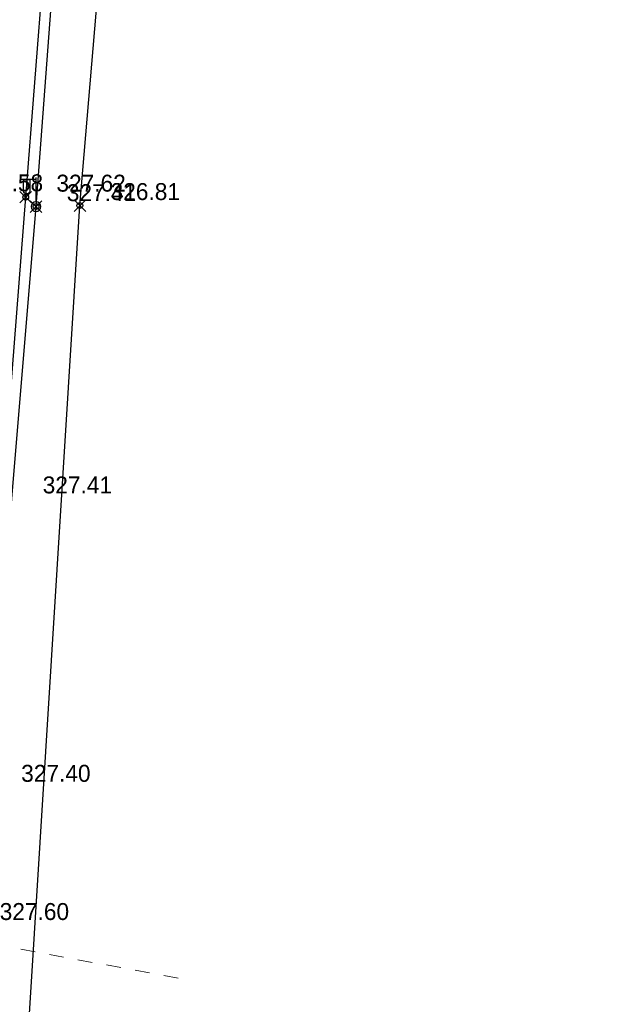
# Model space of a CAD drawing. Header units: metres. Extents: x 703769 to 722343, y 4313031 to 4317457.
# Tile 350 of 409: x 708337 to 708367, y 4315937 to 4315987. Entities that reach past the tile are written whole.
import ezdxf

# ---------------------------------------------------------------- set-up
doc = ezdxf.new("R2010")
doc.units = ezdxf.units.M
doc.header["$LTSCALE"] = 0.5
doc.header["$PDMODE"] = 35
doc.header["$PDSIZE"] = 0.3
doc.linetypes.add('Auto_Street_NotBorder_Line_m1', pattern=[3, 1.5, -1.5])
for name, color, linetype in [('(004) Точки рельефа', 7, 'Continuous'), ('(013) Газ', 30, 'ИК_Газопровод -------г--------'), ('(016) Кабель', 1, 'Continuous'), ('(022) Возд. Линии', 7, 'Continuous'), ('(025) Дорога', 7, 'Continuous')]:
    doc.layers.add(name, color=color, linetype=linetype)
doc.layers.add('AUTO#_ROADS_EXIST_L', color=7, linetype='Continuous', lineweight=15, true_color=0x000000)
doc.styles.add('D-431', font='txt')
doc.styles.get("Standard").update_dxf_attribs({"font": 'times.ttf'})
doc.linetypes.add('GAZ_VOZDUSH', pattern='A,1,-2,["~",Standard,S=3,R=0,X=-1.5,Y=-1.5],-1,10', length=14)
doc.linetypes.add('ИК_Газопровод -------г--------', pattern='A,9,-0.6,["Г",Standard,S=1.2,R=0,X=0,Y=-0.6],-1.2', length=10.8)
doc.linetypes.add('ИК_Э_КАБ_НН', pattern='A,8,-2,["<",Standard,S=1,R=0,X=0,Y=-0.5],8,[">",Standard,S=1,R=0,X=-0.5,Y=-0.5],-2', length=20)

# ---------------------------------------------------------------- blocks, each defined once
blk = doc.blocks.new('f')
at = {"layer": '(022) Возд. Линии'}
for points in [[(0, 0.25), (0, 1.5)], [(0, 1.4), (0.75, 1.4)]]:
    blk.add_lwpolyline(points, dxfattribs=at)
blk.add_lwpolyline([(0.4875, 0.65), (0.4875, 0.65, 0.4142136), (0.65, 0.8125), (0.65, 1.4), (0.325, 1.4), (0.325, 0.8125, 0.4142136)], format="xyb", close=True, dxfattribs=at)
blk.add_circle((0, 0), 0.25, dxfattribs=at)

msp = doc.modelspace()

# ---------------------------------------------------------------- linework, layer by layer
at = {"layer": '(013) Газ', "linetype": 'GAZ_VOZDUSH', "elevation": 324.816, "flags": 128}
msp.add_lwpolyline([(708293.165, 4315421.558), (708293.434, 4315426.044), (708297.716, 4315485.96), (708299.668, 4315508.577), (708302.24, 4315538.464), (708309.527, 4315632.96), (708316.081, 4315705.444), (708316.824, 4315717.447), (708322.062, 4315771.409), (708325.306, 4315803.846), (708325.824, 4315815.814), (708330.36, 4315869.098), (708333.801, 4315903.034), (708336.798, 4315930.914), (708339.728, 4315977.872), (708351.364, 4316115.034), (708352.677, 4316127.049)], dxfattribs=at)
at = {"layer": '(016) Кабель', "linetype": 'ИК_Э_КАБ_НН', "elevation": 326.597, "flags": 128}
msp.add_lwpolyline([(708249.985, 4314981.479), (708250.82, 4314994.453), (708251.559, 4315005.82), (708252.37, 4315018.441), (708253.053, 4315029.231), (708253.787, 4315042.038), (708254.637, 4315054.862), (708255.635, 4315071.329), (708256.598, 4315086.747), (708257.467, 4315101.098), (708258.354, 4315115.971), (708259.411, 4315132.067), (708260.336, 4315147.885), (708261.397, 4315163.669), (708264.541, 4315183.982), (708266.176, 4315199.034), (708267.362, 4315213.475), (708268.374, 4315229.02), (708269.845, 4315242.198), (708271.828, 4315255.337), (708273.674, 4315269.524), (708275.505, 4315283.281), (708277.38, 4315297.394), (708281.752, 4315326.597), (708283.598, 4315341.056), (708285.41, 4315355.306), (708287.069, 4315373.866), (708288.446, 4315388.958), (708289.84, 4315403.858), (708291.182, 4315418.537), (708292.537, 4315433.784), (708294.032, 4315449.283), (708295.507, 4315463.66), (708296.078, 4315478.064), (708297.37, 4315493.303), (708298.657, 4315508.657), (708299.851, 4315523.654), (708301.076, 4315538.719), (708302.334, 4315553.605), (708303.538, 4315568.681), (708306.01, 4315599.024), (708308.439, 4315629.26), (708310.925, 4315659.518), (708314.819, 4315705.429), (708316.066, 4315721.797), (708317.423, 4315737.878), (708318.736, 4315752.964), (708319.999, 4315767.605), (708321.351, 4315784.629), (708322.651, 4315800.258), (708323.922, 4315814.9), (708325.202, 4315828.081), (708326.515, 4315842.883), (708327.984, 4315858.663), (708329.163, 4315872.867), (708330.365, 4315887.889), (708331.555, 4315902.908), (708332.679, 4315917.08), (708333.897, 4315932.711), (708335.115, 4315947.857), (708336.225, 4315962.741), (708337.469, 4315977.821), (708338.545, 4315992.145), (708339.663, 4316007.377), (708340.941, 4316022.682), (708342.079, 4316037.728), (708343.178, 4316052.432), (708344.309, 4316067.191), (708345.452, 4316082.234), (708346.637, 4316096.926), (708347.806, 4316111.892), (708349.626, 4316127.437), (708351.153, 4316141.846), (708352.719, 4316156.666), (708355.709, 4316187.043), (708356.969, 4316201.735), (708358.286, 4316216.561), (708359.517, 4316231.321), (708360.786, 4316246.466), (708362.123, 4316261.412), (708363.033, 4316272.851), (708364.289, 4316286.262), (708365.798, 4316301.906), (708367.145, 4316317.788)], dxfattribs=at)
at = {"layer": '(025) Дорога', "elevation": 327.338, "flags": 128}
msp.add_lwpolyline([(708329.774, 4315941.127), (708334.008, 4315940.722), (708336.933, 4315978.306), (708339.261, 4316007.911), (708341.608, 4316038.38), (708343.834, 4316068.047), (708346.179, 4316098.185), (708347.766, 4316117.751), (708343.471, 4316117.944), (708341.933, 4316098.349), (708339.581, 4316068.347), (708337.312, 4316038.498), (708334.987, 4316007.605), (708332.669, 4315978.325), (708329.774, 4315941.127)], dxfattribs=at)
at = {"color": 0, "linetype": 'ByBlock', "lineweight": -2, "transparency": 16777216}
for p in [(708336.933, 4315978.306, 327.624), (708337.469, 4315977.821, 327.411), (708339.728, 4315977.872, 326.807)]:
    msp.add_point(p, dxfattribs=at)
at = {"layer": 'AUTO#_ROADS_EXIST_L', "linetype": 'Auto_Street_NotBorder_Line_m1', "lineweight": 15, "elevation": -0.295, "flags": 128}
msp.add_lwpolyline([(708352.658, 4316118.285), (708327.768, 4316119.782), (708324.335, 4316117.767), (708320.95, 4316077.926), (708316.906, 4316032.524), (708311.598, 4315967.908), (708309.296, 4315946.605), (708310.917, 4315945.343), (708312.993, 4315943.702), (708320.212, 4315942.518), (708345.358, 4315937.908)], dxfattribs=at)

# ---------------------------------------------------------------- block references
at = {"layer": '(022) Возд. Линии', "xscale": -1}
msp.add_blockref('f', (708337.469, 4315977.821, 326.597), dxfattribs=at)

# ---------------------------------------------------------------- texts
at = {"layer": '(004) Точки рельефа', "style": 'D-431'}
for s, p in [('327.58', (708334.255, 4315978.608, 327.576)), ('327.62', (708338.519, 4315978.591, 327.624)), ('327.41', (708339.055, 4315978.1, 327.411)), ('326.81', (708341.314, 4315978.157, 326.807)), ('327.41', (708337.811, 4315963.02, 327.407)), ('327.40', (708336.701, 4315948.139, 327.402)), ('327.60', (708335.594, 4315941.007, 327.602))]:
    msp.add_text(s, height=0.875, dxfattribs=at).set_placement(p)

doc.saveas('drawing.dxf')
